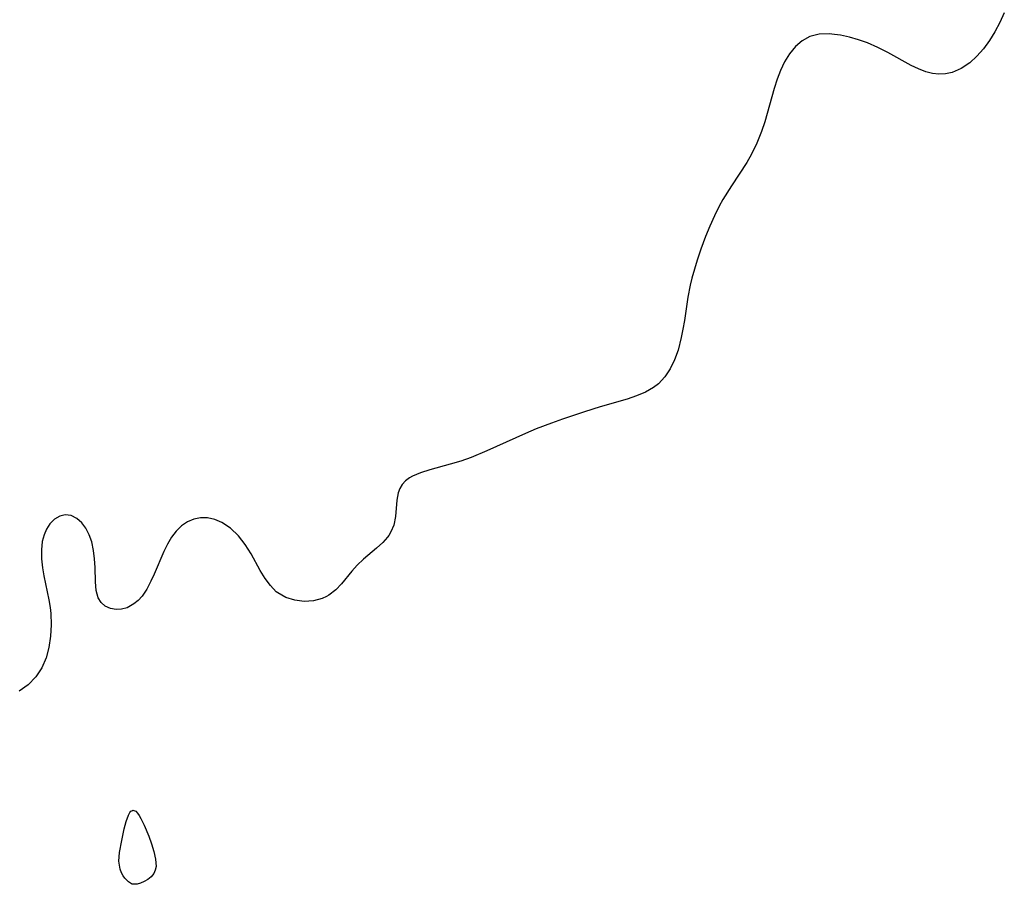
# Model space of a CAD drawing. Header units: inches. Extents: x 1073367 to 1082519, y 1569854 to 1574957.
# Tile 375 of 565: x 1081132 to 1081278, y 1571852 to 1571981. Entities that reach past the tile are written whole.
import ezdxf

# ---------------------------------------------------------------- set-up
doc = ezdxf.new("R2010")
doc.units = ezdxf.units.IN
doc.header["$MEASUREMENT"] = 0
doc.layers.add('CGG_CurvaNivelLidar_v1', color=7, linetype='Continuous', lineweight=30, true_color=0x008008)

msp = doc.modelspace()

# ---------------------------------------------------------------- linework, layer by layer
at = {"layer": 'CGG_CurvaNivelLidar_v1'}
msp.add_polyline3d([(1081278.4506, 1571981.8654, 75.5), (1081277.7646, 1571980.4299, 75.5), (1081277.0268, 1571979.0466, 75.5), (1081276.2287, 1571977.7341, 75.5), (1081275.3577, 1571976.5164, 75.5), (1081274.3718, 1571975.3899, 75.5), (1081273.3012, 1571974.4179, 75.5), (1081272.042, 1571973.5675, 75.5), (1081270.7034, 1571972.9839, 75.5), (1081269.7034, 1571972.7609, 75.5), (1081268.6818, 1571972.7168, 75.5), (1081267.7359, 1571972.8396, 75.5), (1081266.7846, 1571973.0961, 75.5), (1081265.6946, 1571973.5172, 75.5), (1081264.5975, 1571974.0392, 75.5), (1081261.1116, 1571975.9429, 75.5), (1081259.6161, 1571976.7047, 75.5), (1081258.0888, 1571977.3739, 75.5), (1081256.7356, 1571977.851, 75.5), (1081255.3796, 1571978.2288, 75.5), (1081254.0396, 1571978.5114, 75.5), (1081253.1854, 1571978.6418, 75.5), (1081252.3488, 1571978.7179, 75.5), (1081250.8694, 1571978.6734, 75.5), (1081249.4989, 1571978.3358, 75.5), (1081248.3528, 1571977.7123, 75.5), (1081247.3361, 1571976.8304, 75.5), (1081246.4492, 1571975.7394, 75.5), (1081245.7436, 1571974.5715, 75.5), (1081245.1406, 1571973.2882, 75.5), (1081244.6434, 1571971.9723, 75.5), (1081244.2029, 1571970.5988, 75.5), (1081242.7735, 1571965.6232, 75.5), (1081242.2947, 1571964.1814, 75.5), (1081241.62, 1571962.4719, 75.5), (1081240.8224, 1571960.8268, 75.5), (1081240.0986, 1571959.5822, 75.5), (1081237.8082, 1571956.1219, 75.5), (1081236.5535, 1571954.0862, 75.5), (1081236.0103, 1571953.0937, 75.5), (1081235.2765, 1571951.6128, 75.5), (1081234.6016, 1571950.0986, 75.5), (1081233.976, 1571948.5603, 75.5), (1081233.2746, 1571946.6739, 75.5), (1081232.7267, 1571945.0603, 75.5), (1081231.927, 1571942.37, 75.5), (1081231.6652, 1571941.2929, 75.5), (1081231.3389, 1571939.5432, 75.5), (1081230.8246, 1571936.0362, 75.5), (1081230.6027, 1571934.7637, 75.5), (1081230.3451, 1571933.5125, 75.5), (1081229.8613, 1571931.6507, 75.5), (1081229.3438, 1571930.2089, 75.5), (1081228.6981, 1571928.8687, 75.5), (1081227.9081, 1571927.6612, 75.5), (1081226.9486, 1571926.6261, 75.5), (1081226.2313, 1571926.0704, 75.5), (1081225.0261, 1571925.3795, 75.5), (1081223.7, 1571924.8163, 75.5), (1081222.2851, 1571924.3366, 75.5), (1081218.2737, 1571923.1831, 75.5), (1081215.9182, 1571922.4596, 75.5), (1081212.6458, 1571921.3701, 75.5), (1081211.0109, 1571920.7848, 75.5), (1081208.7179, 1571919.9028, 75.5), (1081207.153, 1571919.2444, 75.5), (1081201.3977, 1571916.6345, 75.5), (1081199.0681, 1571915.6659, 75.5), (1081197.5348, 1571915.1258, 75.5), (1081195.944, 1571914.6527, 75.5), (1081192.9075, 1571913.8225, 75.5), (1081191.5334, 1571913.3795, 75.5), (1081190.3159, 1571912.8579, 75.5), (1081189.8828, 1571912.6148, 75.5), (1081189.2673, 1571912.1699, 75.5), (1081188.7742, 1571911.6508, 75.5), (1081188.4184, 1571911.0505, 75.5), (1081188.1853, 1571910.3852, 75.5), (1081188.0086, 1571909.2978, 75.5), (1081187.8077, 1571906.8569, 75.5), (1081187.5316, 1571905.5832, 75.5), (1081187.1134, 1571904.5881, 75.5), (1081186.7907, 1571904.0577, 75.5), (1081186.6063, 1571903.7996, 75.5), (1081185.8965, 1571902.9772, 75.5), (1081184.9868, 1571902.1373, 75.5), (1081183.0224, 1571900.5194, 75.5), (1081182.085, 1571899.6462, 75.5), (1081181.2714, 1571898.7287, 75.5), (1081179.7401, 1571896.8256, 75.5), (1081178.9229, 1571895.9555, 75.5), (1081177.8914, 1571895.1442, 75.5), (1081177.5423, 1571894.9404, 75.5), (1081176.883, 1571894.6414, 75.5), (1081175.5657, 1571894.3032, 75.5), (1081174.1883, 1571894.2261, 75.5), (1081172.809, 1571894.3939, 75.5), (1081171.4863, 1571894.8096, 75.5), (1081170.2818, 1571895.4954, 75.5), (1081170.0455, 1571895.6809, 75.5), (1081169.1584, 1571896.5762, 75.5), (1081168.3725, 1571897.6401, 75.5), (1081167.6524, 1571898.8146, 75.5), (1081166.282, 1571901.2902, 75.5), (1081165.4226, 1571902.7046, 75.5), (1081164.3948, 1571904.0185, 75.5), (1081163.2226, 1571905.1389, 75.5), (1081161.9311, 1571906.0028, 75.5), (1081160.8912, 1571906.4411, 75.5), (1081159.8224, 1571906.6768, 75.5), (1081158.753, 1571906.6917, 75.5), (1081157.7603, 1571906.4851, 75.5), (1081156.8148, 1571906.0767, 75.5), (1081155.9404, 1571905.4814, 75.5), (1081155.1542, 1571904.7095, 75.5), (1081154.4571, 1571903.7963, 75.5), (1081153.843, 1571902.7755, 75.5), (1081153.297, 1571901.6645, 75.5), (1081151.8439, 1571898.2735, 75.5), (1081151.3629, 1571897.2443, 75.5), (1081150.7486, 1571896.071, 75.5), (1081150.0593, 1571895.0288, 75.5), (1081149.4829, 1571894.3811, 75.5), (1081148.8495, 1571893.8466, 75.5), (1081147.845, 1571893.2926, 75.5), (1081147.0108, 1571893.0557, 75.5), (1081146.1852, 1571893.008, 75.5), (1081145.3397, 1571893.1725, 75.5), (1081144.5825, 1571893.5367, 75.5), (1081143.9549, 1571894.0751, 75.5), (1081143.5035, 1571894.771, 75.5), (1081143.22, 1571895.8602, 75.5), (1081143.1437, 1571897.1288, 75.5), (1081143.0916, 1571899.2656, 75.5), (1081142.9974, 1571900.5459, 75.5), (1081142.8293, 1571901.8311, 75.5), (1081142.553, 1571903.0767, 75.5), (1081142.1774, 1571904.1487, 75.5), (1081141.6867, 1571905.1123, 75.5), (1081141.0858, 1571905.9269, 75.5), (1081140.323, 1571906.5922, 75.5), (1081139.4842, 1571907.0033, 75.5), (1081138.6177, 1571907.122, 75.5), (1081137.7925, 1571906.9263, 75.5), (1081137.0201, 1571906.4592, 75.5), (1081136.3369, 1571905.7623, 75.5), (1081135.8506, 1571905.0088, 75.5), (1081135.469, 1571904.1362, 75.5), (1081135.2052, 1571903.1667, 75.5), (1081135.0576, 1571901.915, 75.5), (1081135.0702, 1571900.5868, 75.5), (1081135.2197, 1571899.2115, 75.5), (1081135.436, 1571898.0238, 75.5), (1081136.1944, 1571894.4667, 75.5), (1081136.3711, 1571893.3193, 75.5), (1081136.4597, 1571892.4501, 75.5), (1081136.515, 1571890.7362, 75.5), (1081136.4182, 1571889.0394, 75.5), (1081136.1684, 1571887.388, 75.5), (1081135.7533, 1571885.8143, 75.5), (1081135.1454, 1571884.3595, 75.5), (1081134.2443, 1571882.9836, 75.5), (1081133.1102, 1571881.8057, 75.5), (1081131.7775, 1571880.8536, 75.5)], dxfattribs=at)
msp.add_polyline3d([(1081148.5, 1571852.178, 75.5), (1081148.0362, 1571852.4951, 75.5), (1081147.4941, 1571853.0093, 75.5), (1081147.2324, 1571853.3554, 75.5), (1081146.981, 1571853.8311, 75.5), (1081146.796, 1571854.3711, 75.5), (1081146.6773, 1571854.9525, 75.5), (1081146.6215, 1571855.5504, 75.5), (1081146.6277, 1571856.2239, 75.5), (1081146.6973, 1571856.8468, 75.5), (1081147.0286, 1571858.6322, 75.5), (1081147.4148, 1571860.3918, 75.5), (1081147.7029, 1571861.4866, 75.5), (1081148.0373, 1571862.4223, 75.5), (1081148.2334, 1571862.7832, 75.5), (1081148.3945, 1571862.9791, 75.5), (1081148.513, 1571863.0696, 75.5), (1081148.6665, 1571863.1274, 75.5), (1081148.8417, 1571863.1235, 75.5), (1081149.1303, 1571862.9795, 75.5), (1081149.3897, 1571862.7064, 75.5), (1081149.6365, 1571862.3373, 75.5), (1081149.8788, 1571861.902, 75.5), (1081150.3566, 1571860.9082, 75.5), (1081151.0491, 1571859.2695, 75.5), (1081151.4748, 1571858.1403, 75.5), (1081151.8315, 1571857.0004, 75.5), (1081152.0614, 1571855.8776, 75.5), (1081152.123, 1571855.3255, 75.5), (1081152.1346, 1571854.784, 75.5), (1081152.0318, 1571854.2344, 75.5), (1081151.787, 1571853.705, 75.5), (1081151.4041, 1571853.2365, 75.5), (1081150.9187, 1571852.8368, 75.5), (1081150.378, 1571852.5173, 75.5), (1081149.8281, 1571852.288, 75.5), (1081149.3149, 1571852.1551, 75.5), (1081148.8939, 1571852.1126, 75.5), (1081148.6047, 1571852.1292, 75.5)], close=True, dxfattribs=at)

doc.saveas('drawing.dxf')
